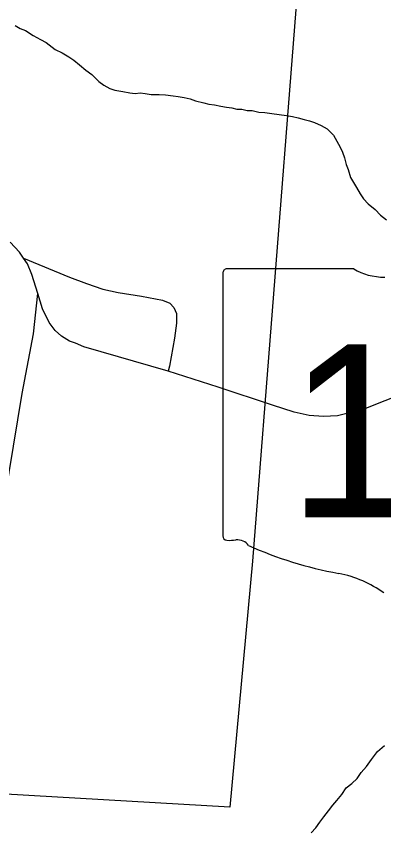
# Model space of a CAD drawing. Extents: x -13.7 to 34, y 0 to 32.3.
# Drawn here: x 29.728 to 30.008, y 17.807 to 18.429 of the extents above; entities that cross this region are included whole.
import ezdxf

# ---------------------------------------------------------------- set-up
doc = ezdxf.new("R2010")
doc.units = 0
for name, color, linetype in [('GM_X_Corporation', 7, 'Continuous'), ('GM_X_Minor_River', 7, 'Continuous'), ('GM_X_State_Location', 7, 'Continuous'), ('GM_X_State_Route', 7, 'Continuous'), ('GM_X_State_Shield', 7, 'Continuous'), ('GM_X_Township_Road', 7, 'Continuous')]:
    doc.layers.add(name, color=color, linetype=linetype)

msp = doc.modelspace()

# ---------------------------------------------------------------- linework, layer by layer
at = {"layer": 'GM_X_Corporation'}
msp.add_lwpolyline([(28.96119, 18.90688), (29.97354, 18.84987), (29.93998, 18.42126), (29.90807, 18.01364), (29.89062, 17.82606), (29.33396, 17.85851), (28.89207, 17.88872), (28.90439, 18.0795), (28.93554, 18.53893)], close=True, dxfattribs=at)
at = {"layer": 'GM_X_Minor_River'}
for points in [[(29.72694, 18.42186), (29.73074, 18.41959), (29.73492, 18.41809), (29.74063, 18.41431), (29.74633, 18.41129), (29.75052, 18.40902), (29.75736, 18.40372), (29.76269, 18.40108), (29.76801, 18.39806), (29.77182, 18.39541), (29.77601, 18.39201), (29.78095, 18.38785), (29.78552, 18.38445), (29.79085, 18.37915), (29.79465, 18.3765), (29.79922, 18.37386)], [(29.79922, 18.37386), (29.80302, 18.37273), (29.8091, 18.37161), (29.81441, 18.37048), (29.81859, 18.37011), (29.82239, 18.3705), (29.82619, 18.37013), (29.83075, 18.36938), (29.83682, 18.3694), (29.84176, 18.36903), (29.84746, 18.36829), (29.85126, 18.36792), (29.85582, 18.36717), (29.86038, 18.36604), (29.86456, 18.36453), (29.87102, 18.36303), (29.87482, 18.3619), (29.879, 18.36154), (29.88393, 18.36041), (29.88811, 18.35966), (29.89229, 18.35929), (29.89609, 18.35816), (29.89989, 18.35817), (29.90407, 18.35704), (29.90787, 18.35705), (29.91281, 18.35593), (29.91736, 18.35556), (29.92268, 18.35481), (29.92838, 18.35407), (29.93408, 18.35332), (29.93864, 18.35258), (29.94282, 18.35145), (29.94738, 18.35032), (29.95156, 18.3492), (29.95536, 18.34807), (29.9603, 18.3458), (29.96487, 18.34316), (29.96982, 18.33824), (29.97249, 18.33369), (29.97478, 18.32915), (29.97669, 18.32536), (29.97822, 18.32118), (29.97937, 18.31588), (29.9809, 18.31209), (29.98281, 18.30602), (29.9851, 18.30223), (29.98739, 18.29844), (29.99006, 18.29352), (29.99273, 18.28973), (29.99616, 18.28594), (30.00149, 18.28179), (30.00568, 18.27724), (30.01024, 18.27384)], [(29.95266, 17.80663), (29.95645, 17.81043), (29.95947, 17.81461), (29.9625, 17.81879), (29.9659, 17.82335), (29.96931, 17.82754), (29.97234, 17.83134), (29.97612, 17.8359), (29.97953, 17.84084), (29.9837, 17.84427), (29.98786, 17.84807), (29.99089, 17.85263), (29.99505, 17.8572), (29.99884, 17.86252), (30.00338, 17.8686), (30.00868, 17.87317)]]:
    msp.add_lwpolyline(points, dxfattribs=at)
at = {"layer": 'GM_X_State_Route'}
msp.add_lwpolyline([(30.02494, 18.14221), (29.993, 18.12961), (29.97276, 18.12444), (29.96219, 18.12399), (29.95117, 18.12467), (29.9397, 18.12714), (29.92328, 18.13254), (29.8819, 18.14625), (29.84377, 18.15856), (29.77924, 18.1771), (29.77298, 18.17975), (29.76853, 18.18137), (29.76226, 18.18521), (29.75754, 18.18953), (29.7529, 18.19546), (29.7479, 18.20603), (29.74426, 18.21768), (29.73974, 18.23218), (29.7364, 18.24015), (29.73334, 18.2446), (29.73028, 18.24905), (29.72305, 18.25684)], dxfattribs=at)
at = {"layer": 'GM_X_State_Shield'}
for p, q in [((29.88546, 18.23309), (29.88546, 18.03297)), ((29.98522, 18.23654), (29.8887, 18.23654))]:
    msp.add_line(p, q, dxfattribs=at)
for centre, major_axis, start_param, end_param in [((29.88923, 18.23352), (0.00382, 0), 1.712693, 3.28349), ((30.00821, 18.25977), (0.03703, 0), 4.042523, 4.731795), ((29.88927, 18.03254), (0.00385, 0), 3.00124, 4.508301), ((29.88985, 18.05301), (0.0294, 0), 4.665946, 4.897461), ((29.89586, 18.02143), (0.0106, 0), 0.519207, 1.627899), ((30.02969, 18.20123), (0.2524, 0), 4.195997, 4.488961), ((29.95444, 17.94307), (0.07897, 0), 0.823519, 1.323587)]:
    msp.add_ellipse(centre, major_axis=major_axis, ratio=0.8, start_param=start_param, end_param=end_param, dxfattribs=at)
at = {"layer": 'GM_X_Township_Road'}
for points in [[(29.73334, 18.2446), (29.76832, 18.23019), (29.78139, 18.22526), (29.79378, 18.22101), (29.8055, 18.2183), (29.82333, 18.21558), (29.83946, 18.21253), (29.84507, 18.21032), (29.84812, 18.20709), (29.84999, 18.20251), (29.85015, 18.19504), (29.84863, 18.18349), (29.84472, 18.16227), (29.84377, 18.15856)], [(29.71582, 18.04099), (29.73232, 18.1415), (29.74083, 18.18703), (29.74426, 18.21768)]]:
    msp.add_lwpolyline(points, dxfattribs=at)

# ---------------------------------------------------------------- texts
at = {"layer": 'GM_X_State_Location'}
msp.add_text('143', height=0.000189, rotation=0.00001, dxfattribs=at).set_placement((29.97969, 18.10595))
at = {"layer": 'GM_X_State_Shield'}
msp.add_text('143', height=0.131836, dxfattribs=at).set_placement((29.93492, 18.04709))

doc.saveas('drawing.dxf')
